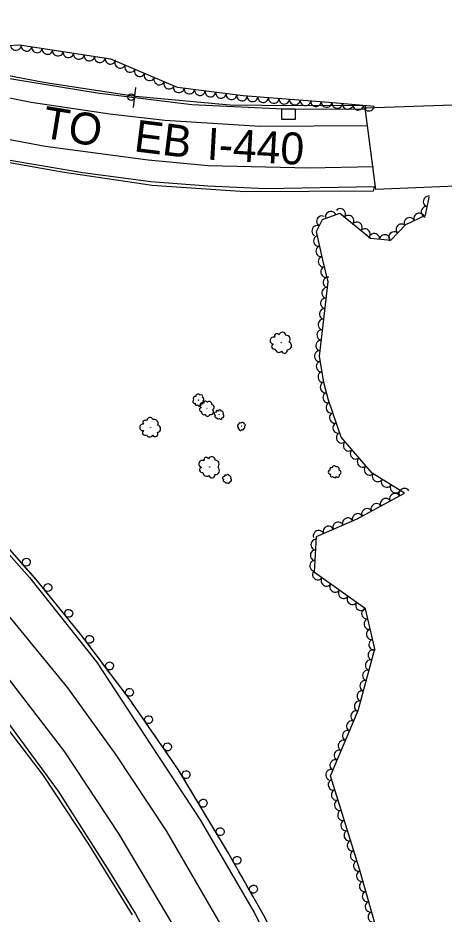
# Model space of a CAD drawing. Extents: x 1722896 to 1754269, y 648279 to 666297.
# Drawn here: x 1740399.8 to 1740560.5, y 649449 to 649786.6 of the extents above; entities that cross this region are included whole.
import ezdxf

# ---------------------------------------------------------------- set-up
doc = ezdxf.new("R2010")
doc.units = 0
for name, color, linetype in [('DESIGN - CENTERLINE - Proposed', 7, 'Continuous'), ('DESIGN - PUBLIC HEARING - Shapes', 7, 'Continuous'), ('DESIGN - SCRATCH - User 1', 7, 'Continuous'), ('DESIGN - SHEET - Linework', 7, 'Continuous'), ('SURVEY - CENTERLINE - Preliminary Text', 7, 'Continuous'), ('SURVEY - DRAINAGE - Natural Features', 7, 'Continuous'), ('SURVEY - VEGETATION - Features with Text', 7, 'Continuous')]:
    doc.layers.add(name, color=color, linetype=linetype)

msp = doc.modelspace()

# ---------------------------------------------------------------- linework, layer by layer
at = {"layer": 'DESIGN - CENTERLINE - Proposed'}
msp.add_lwpolyline([(1740685.4, 649771.65), (1740689.26, 649740.6), (1740654.77, 649733.48), (1740621.76, 649728.14), (1740585.96, 649724.12), (1740534.8, 649721.92), (1740530.71, 649752.72), (1740563.79, 649753.79), (1740607.02, 649757.73), (1740644.9, 649763.57), (1740669.09, 649768.16), (1740685.4, 649771.65)], dxfattribs=at)
at = {"layer": 'DESIGN - PUBLIC HEARING - Shapes'}
msp.add_line((1740444.18, 649760.31), (1740443.32, 649752.85), dxfattribs=at)
msp.add_circle((1740442.53, 649756.7), 1.25, dxfattribs=at)
at = {"layer": 'DESIGN - SCRATCH - User 1'}
for points in [[(1740323.63, 649782.64), (1740343.12, 649777.18), (1740378.52, 649768.26), (1740410.26, 649762.25), (1740444.09, 649757.14), (1740479.72, 649753.8), (1740503.89, 649753.55), (1740530.54, 649753.7), (1740530.93, 649752.23), (1740502.43, 649752.02), (1740465.44, 649753.81), (1740429.69, 649758.2), (1740392.78, 649764.22), (1740352.49, 649773.25), (1740328.98, 649779.99), (1740323.37, 649781.31), (1740323.63, 649782.64)], [(1740315.59, 649752.88), (1740325.68, 649749.76), (1740346.73, 649743.5), (1740373.53, 649737.27), (1740398.26, 649732.68), (1740424.34, 649728.32), (1740449.87, 649724.99), (1740471.44, 649723.31), (1740493.31, 649722.3), (1740534.11, 649723.06), (1740533.8, 649721.31), (1740485.49, 649721.08), (1740450.47, 649723.43), (1740416.47, 649728.49), (1740383.77, 649734.3), (1740344.56, 649742.91), (1740315.15, 649751.71), (1740315.59, 649752.88)], [(1740575.12, 649217.67), (1740571.93, 649231.09), (1740557.42, 649279.9), (1740545.47, 649320.16), (1740533.63, 649356.01), (1740525.9, 649375.89), (1740506.13, 649420.84), (1740492.99, 649447.55), (1740478.8, 649472.55), (1740460.24, 649503.48), (1740441.7, 649530.22), (1740423.95, 649553.77), (1740407.38, 649574.22), (1740395.17, 649588.23)], [(1740403.36, 649578.83), (1740400.34, 649582.3)], [(1740405.96, 649575.86), (1740404.41, 649577.63)], [(1740407.5, 649574.08), (1740407.38, 649574.22), (1740405.96, 649575.86)], [(1740411.4, 649569.26), (1740408.5, 649572.84)], [(1740413.88, 649566.19), (1740412.4, 649568.02)], [(1740415.36, 649564.37), (1740413.88, 649566.19)], [(1740419.26, 649559.55), (1740416.37, 649563.12)], [(1740421.75, 649556.48), (1740420.27, 649558.3)], [(1740423.23, 649554.65), (1740421.75, 649556.48)], [(1740426.99, 649549.73), (1740424.22, 649553.4)], [(1740429.37, 649546.57), (1740427.96, 649548.45)], [(1740430.79, 649544.7), (1740429.37, 649546.57)], [(1740434.52, 649539.75), (1740431.75, 649543.42)], [(1740436.9, 649536.59), (1740435.48, 649538.47)], [(1740438.31, 649534.72), (1740436.9, 649536.59)], [(1740442.03, 649529.75), (1740441.7, 649530.22), (1740439.28, 649533.44)], [(1740444.28, 649526.51), (1740442.94, 649528.44)], [(1740445.62, 649524.58), (1740444.28, 649526.51)], [(1740449.15, 649519.48), (1740446.53, 649523.26)], [(1740451.4, 649516.23), (1740450.06, 649518.16)], [(1740452.74, 649514.3), (1740451.4, 649516.23)], [(1740456.27, 649509.2), (1740453.65, 649512.99)], [(1740458.52, 649505.96), (1740457.18, 649507.89)], [(1740459.86, 649504.03), (1740458.52, 649505.96)], [(1740463.08, 649498.73), (1740460.72, 649502.68)], [(1740465.11, 649495.35), (1740463.91, 649497.36)], [(1740466.32, 649493.33), (1740465.11, 649495.35)], [(1740469.51, 649488.02), (1740467.15, 649491.96)], [(1740471.55, 649484.63), (1740470.34, 649486.64)], [(1740472.76, 649482.61), (1740471.55, 649484.63)], [(1740475.95, 649477.3), (1740473.58, 649481.24)], [(1740477.98, 649473.91), (1740476.77, 649475.93)], [(1740479.17, 649471.89), (1740478.8, 649472.55), (1740477.98, 649473.91)], [(1740482.23, 649466.49), (1740479.96, 649470.49)], [(1740484.18, 649463.06), (1740483.02, 649465.1)], [(1740485.34, 649461.02), (1740484.18, 649463.06)], [(1740488.41, 649455.63), (1740486.14, 649459.63)], [(1740490.36, 649452.19), (1740489.2, 649454.23)], [(1740491.52, 649450.15), (1740490.36, 649452.19)]]:
    msp.add_lwpolyline(points, dxfattribs=at)
for centre, start, end in [((1740402.99, 649581.54), 334.3455, 334.3356), ((1740411.13, 649571.98), 332.2605, 332.2507), ((1740419, 649562.26), 332.2605, 332.2507), ((1740426.82, 649552.45), 330.2861, 330.2762), ((1740434.35, 649542.47), 330.2861, 330.2762), ((1740441.87, 649532.49), 330.2861, 330.2762), ((1740449.08, 649522.21), 327.9818, 327.972), ((1740456.2, 649511.93), 327.9818, 327.972), ((1740463.2, 649501.46), 324.2267, 324.2168), ((1740469.63, 649490.74), 324.2267, 324.2168), ((1740476.06, 649480.02), 324.2267, 324.2168), ((1740482.41, 649469.22), 322.8536, 322.8437), ((1740488.59, 649458.35), 322.8536, 322.8437)]:
    msp.add_arc(centre, 1.5, start, end, dxfattribs=at)
at = {"layer": 'SURVEY - CENTERLINE - Preliminary Text'}
for points in [[(1740321.95, 649775.28), (1740339.44, 649770.19), (1740363.76, 649763.38), (1740386.01, 649758.64), (1740404.76, 649754.78), (1740434.47, 649750.45), (1740455.14, 649748.08), (1740491.12, 649745.78), (1740531.46, 649746.01)], [(1740318.63, 649760.09), (1740348.51, 649751.23), (1740382.72, 649743.4), (1740410.14, 649738.25), (1740448.98, 649733.06), (1740471.51, 649731.03), (1740509.57, 649730.04), (1740533.88, 649730.54)], [(1740387.45, 649594.5), (1740404.23, 649575.77), (1740429.5, 649544.04), (1740450.17, 649512.3), (1740468.56, 649484.48), (1740488.88, 649449.56), (1740503.37, 649421.2), (1740521.97, 649380.81), (1740534.02, 649346.63), (1740545.69, 649311.54), (1740557.59, 649270.42), (1740577.7, 649185.34), (1740593.36, 649188.48), (1740596.1, 649216.84), (1740598.26, 649236.5), (1740603.34, 649261.98), (1740604.38, 649266.11)], [(1740376, 649584.13), (1740397.46, 649559.77), (1740418.54, 649534.23), (1740436.79, 649508.93), (1740455.69, 649480.29), (1740476.24, 649445.04), (1740498.75, 649398.43), (1740515.09, 649359.89), (1740529.63, 649317.23), (1740541.96, 649275.79), (1740555.42, 649213.67), (1740561.93, 649177.02), (1740568.38, 649133.79), (1740574.6, 649091.52), (1740581.94, 649042.3), (1740589.35, 648994.2), (1740597.13, 648943.02), (1740604.92, 648891.79), (1740612.23, 648845.36), (1740620.03, 648800.03), (1740627.73, 648759.99)], [(1740607.93, 648780.91), (1740603.42, 648808.45), (1740593.68, 648865.8), (1740586.54, 648913.03), (1740577.84, 648968.75), (1740571.48, 649011.51), (1740564.98, 649050.68), (1740558.44, 649094.42), (1740550.8, 649142.21), (1740540.69, 649201.95), (1740533.89, 649237.58), (1740525.87, 649273.04), (1740518.59, 649299.53), (1740506.07, 649337.18), (1740491.72, 649374.64), (1740476.41, 649409.34), (1740458.26, 649445.02), (1740437.96, 649479.05), (1740417.51, 649510.03), (1740394.95, 649539.36), (1740381.62, 649553.96), (1740364.65, 649573.44)], [(1740443.02, 649448.62), (1740426.25, 649475.72), (1740409.49, 649501.2), (1740394.54, 649520.81), (1740376.24, 649543.48), (1740373.2, 649547.46), (1740374.24, 649548.26), (1740394.94, 649522.62), (1740415.03, 649495.28), (1740434.35, 649464.85), (1740444.19, 649449.1), (1740458.87, 649421.69)]]:
    msp.add_lwpolyline(points, dxfattribs=at)
at = {"layer": 'SURVEY - DRAINAGE - Natural Features'}
msp.add_line((1740501.8, 649750.36), (1740501.8, 649750.36), dxfattribs=at)
msp.add_lwpolyline([(1740499.3, 649748.36), (1740499.3, 649752.36), (1740504.3, 649752.36), (1740504.3, 649748.36), (1740499.3, 649748.36)], dxfattribs=at)
at = {"layer": 'SURVEY - VEGETATION - Features with Text'}
for points in [[(1740534.11, 649753.21), (1740517.04, 649754.73), (1740484.78, 649757.17), (1740459.93, 649760.36), (1740434.88, 649771.04), (1740400.42, 649776.37), (1740382.71, 649775.25), (1740361.26, 649782.54), (1740339.96, 649783.47), (1740325.53, 649784.17), (1740317.37, 649786.57)], [(1740535.49, 649441.58), (1740528.61, 649465.87), (1740517.61, 649501.05), (1740528.12, 649525.68), (1740534.36, 649548.91), (1740530.88, 649563.93), (1740511.62, 649577.59), (1740512.32, 649591.23), (1740527.72, 649597.83), (1740545.5, 649607.47), (1740533.4, 649615.04), (1740521.63, 649628.57), (1740516.93, 649642.57), (1740515.18, 649649.21), (1740513.52, 649659.14), (1740515.37, 649675.22), (1740516.8, 649687.18), (1740514.65, 649695.91), (1740512.37, 649706.05), (1740514.69, 649710.69), (1740521.15, 649713.02), (1740532.73, 649703.58), (1740540.36, 649702.81), (1740546.01, 649708.8), (1740553.5, 649712.27), (1740554.84, 649718.99)]]:
    msp.add_lwpolyline(points, dxfattribs=at)
for centre, radius in [((1740499.1, 649664.19), 0.0464), ((1740467.85, 649642.61), 0.0258), ((1740471.09, 649639.44), 0.0333), ((1740475.72, 649637.12), 0.0211), ((1740484.06, 649632.74), 0.0177), ((1740449.8, 649632.24), 0.0439), ((1740472.1, 649617.37), 0.0465), ((1740478.73, 649612.9), 0.0194), ((1740519.29, 649615.55), 0.0268)]:
    msp.add_circle(centre, radius, dxfattribs=at)
for centre, radius, start, end in [((1740496.23, 649665.02), 1.33, 69.9142, 263.3339), ((1740497.48, 649666.71), 0.914, 29.8935, 208.6392), ((1740499.56, 649666.81), 1.33, 7.7774, 164.5663), ((1740500.99, 649665.48), 1.52, 316.8301, 94.3543), ((1740496.46, 649662.77), 1.01, 112.5329, 289.852), ((1740501.43, 649663.09), 1.51, 267.7259, 63.5644), ((1740498.22, 649662.01), 1.43, 187.8199, 314.6656), ((1740500.29, 649661.34), 1.11, 197.9788, 12.9791), ((1740466.7, 649643.15), 0.842, 77.3596, 214.8839), ((1740467.72, 649644.04), 0.837, 28.2554, 184.0939), ((1740468.88, 649643.98), 0.617, 318.5083, 133.5086), ((1740469.14, 649642.81), 0.796, 308.3494, 75.1951), ((1740466.46, 649642.09), 0.739, 128.3069, 285.0958), ((1740467.1, 649641.13), 0.508, 150.423, 329.1687), ((1740468.26, 649641), 0.738, 190.4437, 23.8634), ((1740468.99, 649639.02), 0.726, 95.4249, 272.744), ((1740469.3, 649640.62), 0.953, 52.8062, 246.2259), ((1740469.27, 649641.75), 0.562, 233.0624, 50.3815), ((1740470.52, 649641.51), 0.656, 12.7855, 191.5312), ((1740471.96, 649641.14), 0.955, 350.6694, 147.4583), ((1740472.67, 649639.92), 1.09, 299.7221, 77.2463), ((1740449.6, 649634.75), 1.26, 22.3091, 179.0981), ((1740470.03, 649638.13), 1.03, 170.7119, 297.5576), ((1740471.31, 649637.23), 0.798, 180.8708, 355.8711), ((1740472.46, 649638.19), 1.08, 250.6179, 46.4564), ((1740474.42, 649637.5), 0.604, 69.9154, 263.3351), ((1740474.52, 649636.48), 0.459, 112.5341, 289.8532), ((1740474.99, 649638.27), 0.415, 29.8947, 208.6404), ((1740475.33, 649636.13), 0.651, 187.8211, 314.6668), ((1740475.93, 649638.31), 0.605, 7.7786, 164.5675), ((1740476.26, 649635.83), 0.505, 197.98, 12.9803), ((1740476.58, 649637.71), 0.689, 316.8313, 94.3555), ((1740476.78, 649636.62), 0.685, 267.7271, 63.5656), ((1740446.98, 649632.32), 1.25, 84.446, 277.8657), ((1740447.73, 649634.16), 0.863, 44.4253, 223.1709), ((1740451.23, 649633.87), 1.43, 331.3619, 108.8861), ((1740452.19, 649631.79), 1.42, 282.2577, 78.0962), ((1740483.06, 649632.92), 0.508, 97.7793, 254.5682), ((1740483.57, 649633.46), 0.578, 46.832, 184.3563), ((1740484.48, 649633.63), 0.575, 357.7279, 153.5664), ((1740484.89, 649632.41), 0.546, 277.8219, 44.6675), ((1740485.15, 649633.19), 0.424, 287.9808, 102.981), ((1740447.73, 649630.32), 0.955, 127.0647, 304.3838), ((1740449.52, 649630.05), 1.35, 202.3517, 329.1974), ((1740451.56, 649629.92), 1.05, 212.5106, 27.5109), ((1740483.1, 649632.13), 0.348, 119.8955, 298.6411), ((1740483.75, 649631.65), 0.507, 159.9161, 353.3358), ((1740484.61, 649631.73), 0.386, 202.5348, 19.854), ((1740469.35, 649618.55), 1.33, 62.9718, 256.3915), ((1740470.81, 649620.07), 0.915, 22.9512, 201.6968), ((1740472.88, 649619.92), 1.33, 0.835, 157.6239), ((1740474.15, 649618.43), 1.52, 309.8877, 87.412), ((1740469.31, 649616.28), 1.01, 105.5905, 282.9097), ((1740474.29, 649616), 1.51, 260.7836, 56.6221), ((1740517.57, 649615.5), 0.765, 87.713, 281.1327), ((1740517.96, 649616.64), 0.526, 47.6923, 226.438), ((1740519.08, 649617.06), 0.767, 25.5762, 182.3651), ((1740520.1, 649616.59), 0.874, 334.6289, 112.1531), ((1740520.76, 649615.35), 0.868, 285.5247, 81.3632), ((1740470.97, 649615.32), 1.43, 180.8776, 307.7232), ((1740472.94, 649614.39), 1.11, 191.0365, 6.0368), ((1740477.53, 649613.25), 0.556, 69.911, 263.3307), ((1740477.62, 649612.31), 0.423, 112.5296, 289.8488), ((1740478.05, 649613.95), 0.383, 29.8903, 208.6359), ((1740478.92, 649614), 0.557, 7.7741, 164.563), ((1740479.52, 649613.44), 0.635, 316.8269, 94.3511), ((1740479.7, 649612.44), 0.631, 267.7227, 63.5612), ((1740518.09, 649614.3), 0.582, 130.3317, 307.6508), ((1740519.19, 649614.2), 0.825, 205.6187, 332.4644), ((1740520.44, 649614.19), 0.64, 215.7776, 30.7779), ((1740478.36, 649611.99), 0.6, 187.8167, 314.6624), ((1740479.23, 649611.71), 0.465, 197.9756, 12.9759)]:
    msp.add_arc(centre, radius, start, end, dxfattribs=at)
for centre, major_axis in [((1740399.07, 649776.29), (-2, -0.13)), ((1740403.04, 649775.97), (-1.98, 0.31)), ((1740406.99, 649775.35), (-1.98, 0.31)), ((1740410.94, 649774.74), (-1.98, 0.31)), ((1740414.9, 649774.13), (-1.98, 0.31)), ((1740418.85, 649773.52), (-1.98, 0.31)), ((1740422.8, 649772.91), (-1.98, 0.31)), ((1740426.75, 649772.29), (-1.98, 0.31)), ((1740430.71, 649771.68), (-1.98, 0.31)), ((1740434.66, 649771.07), (-1.98, 0.31)), ((1740438.36, 649769.56), (-1.84, 0.78)), ((1740442.03, 649767.99), (-1.84, 0.78)), ((1740445.71, 649766.42), (-1.84, 0.78)), ((1740449.39, 649764.85), (-1.84, 0.78)), ((1740453.07, 649763.28), (-1.84, 0.78)), ((1740456.75, 649761.71), (-1.84, 0.78)), ((1740460.47, 649760.29), (-1.98, 0.25)), ((1740464.44, 649759.78), (-1.98, 0.25)), ((1740468.41, 649759.27), (-1.98, 0.25)), ((1740472.37, 649758.76), (-1.98, 0.25)), ((1740476.34, 649758.25), (-1.98, 0.25)), ((1740480.31, 649757.74), (-1.98, 0.25)), ((1740484.28, 649757.23), (-1.98, 0.25)), ((1740488.26, 649756.9), (-1.99, 0.15)), ((1740492.25, 649756.6), (-1.99, 0.15)), ((1740496.24, 649756.3), (-1.99, 0.15)), ((1740500.23, 649756), (-1.99, 0.15)), ((1740504.22, 649755.7), (-1.99, 0.15)), ((1740508.21, 649755.39), (-1.99, 0.15)), ((1740512.19, 649755.09), (-1.99, 0.15)), ((1740516.18, 649754.79), (-1.99, 0.15)), ((1740520.17, 649754.45), (-1.99, 0.18)), ((1740524.15, 649754.1), (-1.99, 0.18)), ((1740528.14, 649753.74), (-1.99, 0.18)), ((1740532.12, 649753.39), (-1.99, 0.18)), ((1740554.53, 649717.43), (0.39, 1.96)), ((1740517.72, 649711.78), (1.88, 0.68)), ((1740521.42, 649712.8), (1.55, -1.26)), ((1740553.74, 649713.5), (0.39, 1.96)), ((1740514.34, 649709.99), (0.9, 1.79)), ((1740524.52, 649710.27), (1.55, -1.26)), ((1740547.38, 649709.44), (1.81, 0.84)), ((1740551.01, 649711.12), (1.81, 0.84)), ((1740512.55, 649706.41), (0.9, 1.79)), ((1740527.62, 649707.74), (1.55, -1.26)), ((1740530.72, 649705.21), (1.55, -1.26)), ((1740544.3, 649706.99), (1.37, 1.45)), ((1740513.16, 649702.54), (-0.44, 1.95)), ((1740534.13, 649703.44), (1.99, -0.2)), ((1740538.11, 649703.04), (1.99, -0.2)), ((1740541.56, 649704.08), (1.37, 1.45)), ((1740514.03, 649698.64), (-0.44, 1.95)), ((1740514.94, 649694.74), (-0.48, 1.94)), ((1740515.89, 649690.86), (-0.48, 1.94)), ((1740516.77, 649686.97), (0.24, 1.99)), ((1740516.3, 649683), (0.24, 1.99)), ((1740515.82, 649679.03), (0.24, 1.99)), ((1740515.35, 649675.06), (0.23, 1.99)), ((1740514.89, 649671.08), (0.23, 1.99)), ((1740514.44, 649667.11), (0.23, 1.99)), ((1740513.98, 649663.13), (0.23, 1.99)), ((1740513.52, 649659.16), (0.23, 1.99)), ((1740514.17, 649655.22), (-0.33, 1.97)), ((1740514.84, 649651.27), (-0.33, 1.97)), ((1740515.67, 649647.36), (-0.51, 1.93)), ((1740516.68, 649643.49), (-0.51, 1.93)), ((1740517.89, 649639.68), (-0.64, 1.9)), ((1740519.17, 649635.89), (-0.64, 1.9)), ((1740520.45, 649632.1), (-0.64, 1.9)), ((1740521.81, 649628.36), (-1.31, 1.51)), ((1740524.44, 649625.34), (-1.31, 1.51)), ((1740527.06, 649622.33), (-1.31, 1.51)), ((1740529.69, 649619.31), (-1.31, 1.51)), ((1740532.31, 649616.29), (-1.31, 1.51)), ((1740535.38, 649613.8), (-1.7, 1.06)), ((1740538.78, 649611.67), (-1.7, 1.06)), ((1740542.17, 649609.55), (-1.7, 1.06)), ((1740545.44, 649607.43), (1.76, 0.95)), ((1740538.4, 649603.62), (1.76, 0.95)), ((1740541.92, 649605.53), (1.76, 0.95)), ((1740534.89, 649601.71), (1.76, 0.95)), ((1740527.85, 649597.9), (1.76, 0.95)), ((1740531.37, 649599.81), (1.76, 0.95)), ((1740520.51, 649594.74), (1.84, 0.79)), ((1740524.18, 649596.31), (1.84, 0.79)), ((1740513.15, 649591.59), (1.84, 0.79)), ((1740516.83, 649593.16), (1.84, 0.79)), ((1740512.17, 649588.14), (0.1, 2)), ((1740511.96, 649584.14), (0.1, 2)), ((1740511.75, 649580.15), (0.1, 2)), ((1740512.8, 649576.76), (-1.63, 1.16)), ((1740516.06, 649574.44), (-1.63, 1.16)), ((1740519.32, 649572.13), (-1.63, 1.16)), ((1740522.58, 649569.81), (-1.63, 1.16)), ((1740525.85, 649567.5), (-1.63, 1.16)), ((1740529.11, 649565.19), (-1.63, 1.16)), ((1740531.29, 649562.15), (-0.45, 1.95)), ((1740532.19, 649558.25), (-0.45, 1.95)), ((1740533.1, 649554.35), (-0.45, 1.95)), ((1740534, 649550.46), (-0.45, 1.95)), ((1740533.73, 649546.58), (0.52, 1.93)), ((1740532.69, 649542.72), (0.52, 1.93)), ((1740531.65, 649538.85), (0.52, 1.93)), ((1740530.62, 649534.99), (0.52, 1.93)), ((1740529.58, 649531.13), (0.52, 1.93)), ((1740528.54, 649527.26), (0.52, 1.93)), ((1740527.19, 649523.51), (0.79, 1.84)), ((1740525.62, 649519.83), (0.79, 1.84)), ((1740524.05, 649516.15), (0.79, 1.84)), ((1740522.48, 649512.47), (0.79, 1.84)), ((1740520.91, 649508.79), (0.79, 1.84)), ((1740519.34, 649505.11), (0.79, 1.84)), ((1740517.77, 649501.43), (0.79, 1.84)), ((1740518.68, 649497.63), (-0.6, 1.91)), ((1740519.87, 649493.81), (-0.6, 1.91)), ((1740521.06, 649490), (-0.6, 1.91)), ((1740522.26, 649486.18), (-0.6, 1.91)), ((1740523.45, 649482.36), (-0.6, 1.91)), ((1740524.65, 649478.54), (-0.6, 1.91)), ((1740525.84, 649474.73), (-0.6, 1.91)), ((1740527.03, 649470.91), (-0.6, 1.91)), ((1740528.23, 649467.09), (-0.6, 1.91)), ((1740529.35, 649463.25), (-0.54, 1.92)), ((1740530.44, 649459.4), (-0.54, 1.92)), ((1740531.53, 649455.55), (-0.54, 1.92)), ((1740532.62, 649451.71), (-0.54, 1.92)), ((1740533.71, 649447.86), (-0.54, 1.92))]:
    msp.add_ellipse(centre, major_axis=major_axis, ratio=0.940188, start_param=0, end_param=3.141593, dxfattribs=at)

# ---------------------------------------------------------------- texts
at = {"layer": 'DESIGN - SHEET - Linework'}
for s, rotation, p in [('TO', 350.7096, (1740408.5, 649741.56)), ('EB', 352.9351, (1740443.24, 649736.36)), ('I-440', 356.7949, (1740470.87, 649733.22))]:
    msp.add_text(s, height=12, rotation=rotation, dxfattribs=at).set_placement(p)

doc.saveas('drawing.dxf')
